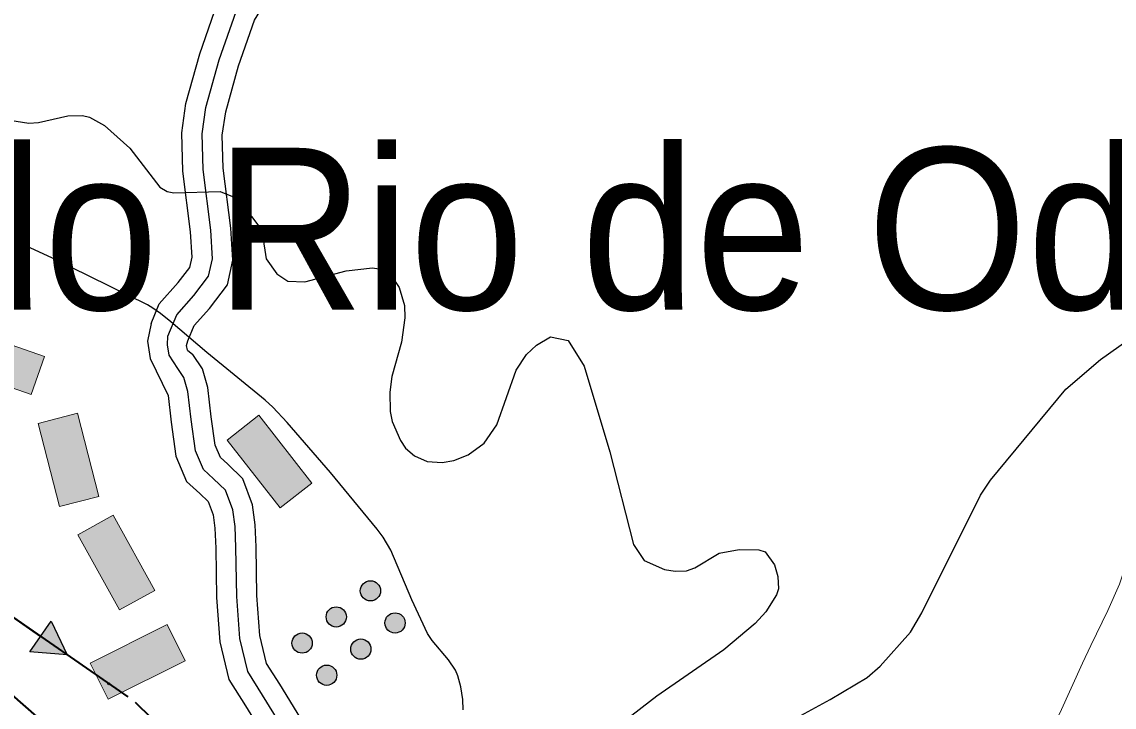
# Model space of a CAD drawing. Extents: x -64005 to -55000, y -89025 to -80000.
# Drawn here: x -57170 to -56631, y -85056 to -84718 of the extents above; entities that cross this region are included whole.
import ezdxf
from ezdxf.enums import TextEntityAlignment as Align

# ---------------------------------------------------------------- set-up
doc = ezdxf.new("R2010")
doc.units = 0
doc.header["$LTSCALE"] = 32
doc.linetypes.add('DOT_DASHED', pattern=[7.7, 5, -1.2, 0.3, -1.2])
doc.linetypes.add('LONG_DASHED', pattern=[7.5, 6, -1.5])
for name, color, linetype, lineweight in [('1', 7, 'Continuous', 25), ('12', 7, 'Continuous', 25), ('18', 7, 'Continuous', 25), ('19', 7, 'Continuous', 25), ('2', 7, 'Continuous', 25), ('24', 7, 'Continuous', 25), ('39', 7, 'LONG_DASHED', 25), ('6', 7, 'Continuous', 25), ('7', 7, 'Continuous', 13), ('8', 7, 'Continuous', 25)]:
    doc.layers.add(name, color=color, linetype=linetype, lineweight=lineweight)
doc.layers.add('45', color=7, linetype='Continuous')

msp = doc.modelspace()

# ---------------------------------------------------------------- hatches: boundary and pattern name
at = {"layer": '12'}
for points in [[(-56994.29, -84995.92, 1), (-57002.24, -85002, 1)], [(-57011.17, -85008.83, 1), (-57019.12, -85014.9, 1)], [(-56982.15, -85011.81, 1), (-56990.09, -85017.89, 1)], [(-57028.06, -85021.73, 1), (-57036, -85027.81, 1)], [(-56999.03, -85024.72, 1), (-57006.97, -85030.79, 1)], [(-57015.91, -85037.62, 1), (-57023.86, -85043.69, 1)]]:
    msp.add_hatch(color=256, dxfattribs=at).paths.add_polyline_path(points)
at = {"layer": '18'}
msp.add_hatch(color=256, dxfattribs=at).paths.add_polyline_path([(-57155.96, -85013.89), (-57148.06, -85030.62), (-57166.49, -85029.1)])
at = {"layer": '7'}
for points in [[(-57206.03, -84888.01), (-57165.91, -84902.03), (-57159.31, -84883.15), (-57199.43, -84869.13)], [(-57162.4, -84916.21), (-57151.81, -84957.37), (-57132.44, -84952.39), (-57143.03, -84911.23)], [(-57069.11, -84924.55), (-57042.91, -84958.02), (-57027.17, -84945.69), (-57053.37, -84912.22)], [(-57142.81, -84971.22), (-57122.25, -85008.42), (-57104.75, -84998.74), (-57125.31, -84961.54)], [(-57098.73, -85015.66), (-57136.74, -85034.67), (-57127.79, -85052.56), (-57089.78, -85033.55)]]:
    msp.add_hatch(color=256, dxfattribs=at).paths.add_polyline_path(points)

# ---------------------------------------------------------------- linework, layer by layer
at = {"layer": '1'}
for points in [[(-57176.51, -84766.4), (-57167.1, -84767.93), (-57162.29, -84767.57), (-57147.71, -84764.25), (-57140.53, -84764.06), (-57137.02, -84764.99), (-57129.63, -84769.03), (-57117.07, -84780.23), (-57102.34, -84799.52), (-57098.67, -84801.63), (-57095.33, -84802.39), (-57072.56, -84801.66), (-57066.36, -84804.09), (-57061.11, -84808.53), (-57052.93, -84819.46), (-57051.62, -84823.18), (-57049.72, -84834.96), (-57044.48, -84842.37), (-57039.1, -84845.95), (-57030.75, -84846.23), (-57010.23, -84840.8), (-56997.3, -84839.37), (-56994.14, -84839.92), (-56990.42, -84841.83), (-56986.77, -84845.08), (-56984.05, -84849.04), (-56981.37, -84858.03), (-56981.25, -84864.05), (-56982.94, -84876.03), (-56987.63, -84893.1), (-56988.67, -84900.77), (-56988.54, -84910.44), (-56987.58, -84915.3), (-56983.46, -84924.65), (-56980.87, -84928.5), (-56976.55, -84932.34), (-56970.26, -84934.99), (-56962.84, -84935.54), (-56957.13, -84934.56), (-56950.03, -84931.81), (-56942.01, -84925.94), (-56935.75, -84916.95), (-56926.22, -84889.96), (-56921.15, -84882.27), (-56916.16, -84877.51), (-56909.29, -84873.54), (-56900.63, -84875.32), (-56892.61, -84887.94), (-56880, -84930.36), (-56868.23, -84976), (-56862.95, -84983.94), (-56852.94, -84988.48), (-56847.75, -84989.3), (-56842.15, -84989.03), (-56838.05, -84987.59), (-56826.04, -84980.42), (-56816.16, -84978.62), (-56806.31, -84978.72), (-56803.31, -84979.76), (-56798.62, -84986.15), (-56796.92, -84991.89), (-56796.64, -84998.05), (-56797.57, -85001.01), (-56802.83, -85009.3), (-56808.13, -85015.09), (-56823.72, -85028.15)], [(-56794.67, -85065.43), (-56771.08, -85052.68), (-56752.85, -85041.73), (-56746.35, -85036.21), (-56731.47, -85019.37), (-56725.75, -85009.87), (-56696.89, -84951.65), (-56691.95, -84944.33), (-56654.7, -84899.34), (-56637.53, -84884.68), (-56623.35, -84874.65)], [(-56823.72, -85028.15), (-56856.81, -85051.01), (-56872.74, -85063.31)]]:
    msp.add_lwpolyline(points, dxfattribs=at)
at = {"layer": '12'}
for centre in [(-56998.26, -84998.96), (-57015.15, -85011.86), (-56986.12, -85014.85), (-57032.03, -85024.77), (-57003, -85027.75), (-57019.88, -85040.66)]:
    msp.add_circle(centre, 5, dxfattribs=at)
at = {"layer": '18'}
msp.add_line((-57222.03, -84979.36), (-57161.22, -85021.5), dxfattribs=at)
at = {"layer": '18', "linetype": 'DOT_DASHED', "lineweight": 40}
msp.add_lwpolyline([(-60219.71, -81521.05), (-59978.44, -81794.82), (-59646.58, -82111.37), (-59468.07, -82280.13), (-59415, -82487.84), (-59283.25, -82645.5), (-59128.86, -82841.58), (-58714.75, -83353.72), (-58581.73, -83517.45), (-58506.34, -83610.82), (-58347.94, -83807.01), (-58247.59, -83933.66), (-58191.9, -84001.28), (-58164.58, -84034.46), (-58137.14, -84068.11), (-57960.33, -84286.53), (-57797.76, -84487.35), (-57624.25, -84702.51), (-57366.28, -84880.22), (-57249.59, -84960.27), (-57114.47, -85053.89), (-56518.68, -85641.19), (-56404.54, -85755.57)], dxfattribs=at)
at = {"layer": '18'}
msp.add_lwpolyline([(-57155.96, -85013.89), (-57148.06, -85030.62), (-57166.49, -85029.1)], close=True, dxfattribs=at)
msp.add_circle((-57127.51, -85044.86), 0.5, dxfattribs=at)
at = {"layer": '19'}
msp.add_lwpolyline([(-57601.89, -84950.22), (-57553.03, -84947.6), (-57462.32, -84941.46), (-57401.25, -84940.59), (-57334.95, -84953.69), (-57270.41, -84980.77), (-57211.96, -85018.35), (-57155.26, -85068.15), (-57110.92, -85110.04), (-57067.31, -85122.28), (-57060, -85124.62)], dxfattribs=at)
at = {"layer": '2', "lineweight": 13}
msp.add_lwpolyline([(-56867.32, -85316.9), (-56842.58, -85283.15), (-56817.26, -85248.6), (-56803.01, -85230.37), (-56772.77, -85195.28), (-56737.88, -85155.94), (-56717.96, -85131.7), (-56708.55, -85121.95), (-56688.05, -85103.99), (-56678.56, -85094.25), (-56674.36, -85088.86), (-56670.55, -85083.19), (-56663.7, -85071.49), (-56657.62, -85059.41), (-56646.44, -85034.68), (-56642.37, -85026), (-56633.98, -85008.73), (-56628.22, -84995.63), (-56623.65, -84982.17), (-56622.01, -84975.24), (-56616.86, -84949.19)], dxfattribs=at)
at = {"layer": '24'}
for points in [[(-56994.94, -84968.46), (-57017.95, -84940.52), (-57039.48, -84915.75), (-57046.49, -84908.21), (-57050.26, -84904.7), (-57079.11, -84881.26), (-57096.84, -84866.09), (-57102.02, -84861.86), (-57105.79, -84859.23), (-57108.44, -84857.67), (-57155.6, -84834.38), (-57176.69, -84824.66), (-57313.39, -84763.98), (-57341.78, -84751.89), (-57357.79, -84745.83), (-57424.15, -84722.8), (-57436.8, -84719.91), (-57462.43, -84715.79)], [(-56952.41, -85057.77), (-56952.63, -85052.66), (-56953.55, -85046.42), (-56955.07, -85040.99), (-56956.29, -85038.21), (-56959.69, -85033.1), (-56967.78, -85023.45), (-56970.06, -85020.01), (-56977.73, -85003.35), (-56988.26, -84978.82), (-56992.01, -84972.44), (-56994.94, -84968.46)]]:
    msp.add_lwpolyline(points, dxfattribs=at)
at = {"layer": '39'}
for points in [[(-57093.38, -84889.1), (-57097.66, -84882.5), (-57098.61, -84877.45), (-57098.31, -84873.13), (-57093.96, -84862.55), (-57085.55, -84853.04), (-57078.22, -84843.53), (-57076.32, -84834.85), (-57077.13, -84820.73), (-57080.93, -84790.87), (-57081.48, -84773.21), (-57079.58, -84760.18), (-57073.06, -84736.57), (-57064.65, -84712.67), (-57057.32, -84700.46), (-57043.83, -84686.59)], [(-57040.79, -85136.97), (-57037.9, -85130.16), (-57035.74, -85123.67), (-57034.45, -85104.2), (-57036.18, -85082.56), (-57040.07, -85069.04), (-57051.53, -85050.44), (-57058.89, -85038.76), (-57062.78, -85022.54), (-57064.3, -85001.77), (-57064.73, -84977.54), (-57065.16, -84967.16), (-57066.24, -84958.94), (-57069.92, -84949.21), (-57075.76, -84943.58), (-57080.73, -84939.04), (-57084.64, -84929.73), (-57086.81, -84914.32), (-57088.43, -84900.48), (-57090.38, -84893.56), (-57093.38, -84889.1)]]:
    msp.add_lwpolyline(points, dxfattribs=at)
at = {"layer": '6', "lineweight": 35}
msp.add_lwpolyline([(-57389.29, -84942.95), (-57334.95, -84953.69), (-57270.41, -84980.77), (-57211.96, -85018.35), (-57155.26, -85068.15), (-57110.92, -85110.04), (-57067.31, -85122.28), (-57060, -85124.62)], dxfattribs=at)
at = {"layer": '7'}
for points in [[(-57206.03, -84888.01), (-57165.91, -84902.03), (-57159.31, -84883.15), (-57199.43, -84869.13)], [(-57162.4, -84916.21), (-57151.81, -84957.37), (-57132.44, -84952.39), (-57143.03, -84911.23)], [(-57069.11, -84924.55), (-57042.91, -84958.02), (-57027.17, -84945.69), (-57053.37, -84912.22)], [(-57142.81, -84971.22), (-57122.25, -85008.42), (-57104.75, -84998.74), (-57125.31, -84961.54)], [(-57098.73, -85015.66), (-57136.74, -85034.67), (-57127.79, -85052.56), (-57089.78, -85033.55)]]:
    msp.add_lwpolyline(points, close=True, dxfattribs=at)
at = {"layer": '8'}
msp.add_line((-57088.72, -84880.1), (-57086.01, -84882.13), dxfattribs=at)
for points in [[(-57088.72, -84880.1), (-57089.14, -84877.76), (-57088.43, -84875.39), (-57085.35, -84867.9), (-57077.84, -84859.4), (-57068.92, -84847.85), (-57066.25, -84835.63), (-57067.17, -84819.81), (-57070.95, -84790.08), (-57071.46, -84773.78), (-57069.77, -84762.24), (-57063.51, -84739.56), (-57055.55, -84716.95), (-57049.34, -84706.6), (-57030.26, -84686.98)], [(-57028.41, -85133.31), (-57025.85, -85125.61), (-57024.42, -85104.13), (-57026.29, -85080.76), (-57030.84, -85064.96), (-57043.04, -85045.15), (-57049.55, -85034.82), (-57052.87, -85021), (-57054.31, -85001.32), (-57054.73, -84977.24), (-57055.19, -84966.3), (-57056.48, -84956.49), (-57061.37, -84943.57), (-57068.93, -84936.29), (-57072.37, -84933.14), (-57074.92, -84927.06), (-57076.89, -84913.04), (-57078.59, -84898.53), (-57081.19, -84889.31), (-57086.01, -84882.13)]]:
    msp.add_lwpolyline(points, dxfattribs=at)
at = {"layer": '8', "linetype": 'LONG_DASHED'}
for points in [[(-57106.53, -84866.82), (-57102.57, -84857.19), (-57093.26, -84846.67), (-57087.51, -84839.2), (-57086.38, -84834.06), (-57087.1, -84821.65), (-57090.92, -84791.66), (-57091.51, -84772.64), (-57089.39, -84758.12), (-57082.61, -84733.58), (-57073.75, -84708.4), (-57064.83, -84693.53)], [(-57106.53, -84866.82), (-57108.39, -84875.55), (-57107.1, -84884.24), (-57098.27, -84902.43), (-57096.73, -84915.6), (-57094.35, -84932.4), (-57089.1, -84944.94), (-57082.6, -84950.87), (-57078.48, -84954.85), (-57076, -84961.39), (-57075.13, -84968.02), (-57074.73, -84977.84), (-57074.29, -85002.22), (-57072.69, -85024.08), (-57068.23, -85042.71), (-57060.02, -85055.73), (-57049.3, -85073.12)]]:
    msp.add_lwpolyline(points, dxfattribs=at)

# ---------------------------------------------------------------- texts
at = {"layer": '45', "width": 0.95}
msp.add_text('Mte. do Rio de Odres', height=80, rotation=0.007, dxfattribs=at).set_placement((-56959.03, -84860.07), align=Align.CENTER)

doc.saveas('drawing.dxf')
